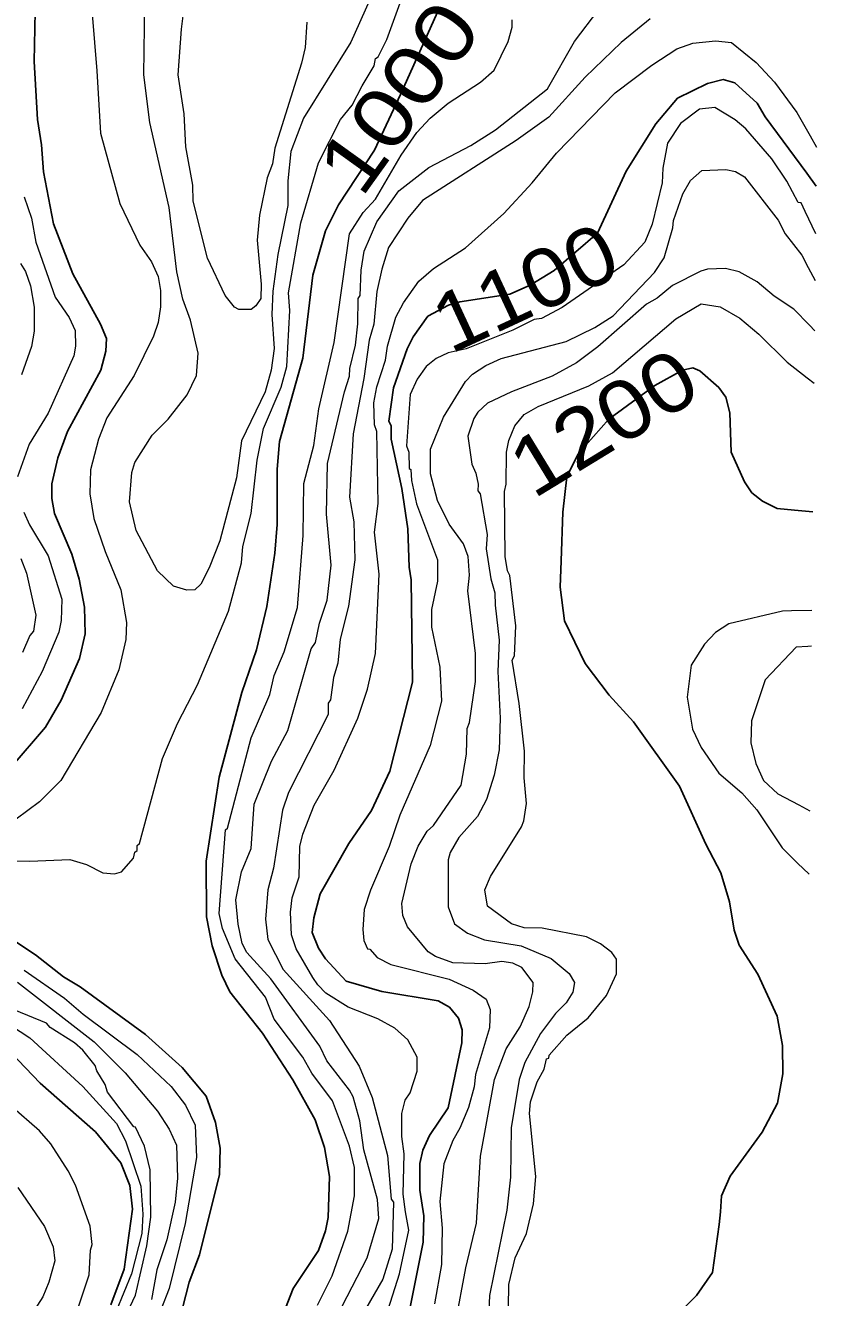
# Model space of a CAD drawing. Extents: x 598.3 to 623.2, y 6902.2 to 6930.1.
# Drawn here: x 621.901 to 622.981, y 6907.601 to 6909.337 of the extents above; entities that cross this region are included whole.
import ezdxf
from ezdxf.enums import TextEntityAlignment as Align

# ---------------------------------------------------------------- set-up
doc = ezdxf.new("R2010")
doc.units = 0
doc.header["$LTSCALE"] = 0.032
doc.layers.add('1', color=7, linetype='Continuous', lineweight=25)
doc.layers.add('2', color=7, linetype='Continuous', lineweight=13)
doc.layers.add('61', color=7, linetype='Continuous')

msp = doc.modelspace()

# ---------------------------------------------------------------- linework, layer by layer
at = {"layer": '1'}
for points in [[(621.9146, 6909.3556), (621.913, 6909.2877), (621.9178, 6909.2082), (621.9234, 6909.1736), (621.9259, 6909.137), (621.9398, 6909.0659), (621.9658, 6908.9978), (622.0039, 6908.9291), (622.0117, 6908.9097), (622.0109, 6908.8922), (622.0041, 6908.8665), (621.9585, 6908.7824), (621.9455, 6908.7468), (621.9374, 6908.7112), (621.9374, 6908.6912), (621.9409, 6908.6705), (621.9644, 6908.615), (621.9746, 6908.5811), (621.9818, 6908.5428), (621.9826, 6908.5066), (621.9749, 6908.4726), (621.9501, 6908.416), (621.9286, 6908.3793), (621.882, 6908.3245)], [(622.253, 6907.5782), (622.2666, 6907.613), (622.3011, 6907.6651), (622.3107, 6907.6916), (622.3145, 6907.7101), (622.3161, 6907.7657), (622.3092, 6907.8057), (622.2966, 6907.8434), (622.2661, 6907.898), (622.2247, 6907.9613), (622.1803, 6908.0178), (622.1695, 6908.0408), (622.1559, 6908.0808), (622.1485, 6908.1203), (622.1478, 6908.1964), (622.1655, 6908.311), (622.1964, 6908.4263), (622.2167, 6908.4845), (622.2306, 6908.5438), (622.2416, 6908.6167), (622.2449, 6908.6556), (622.245, 6908.731), (622.2481, 6908.7689), (622.2797, 6908.8825), (622.2934, 6908.9958), (622.3108, 6909.0565), (622.3285, 6909.0917), (622.3776, 6909.1667), (622.4131, 6909.2426), (622.4638, 6909.3548)], [(622.9803, 6909.1174), (622.9674, 6909.135), (622.9108, 6909.2121), (622.8998, 6909.2306), (622.8695, 6909.2582), (622.8533, 6909.2628), (622.8322, 6909.2573), (622.7912, 6909.2375), (622.7615, 6909.2025), (622.7211, 6909.1378), (622.6817, 6909.0531), (622.6226, 6909.0021), (622.5899, 6908.9823), (622.5624, 6908.9699), (622.4941, 6908.9595), (622.4786, 6908.9549), (622.4505, 6908.9398), (622.4303, 6908.9117), (622.4221, 6908.8953), (622.4036, 6908.8423), (622.3972, 6908.7967), (622.4003, 6908.7902), (622.4004, 6908.7721), (622.4149, 6908.7047), (622.4232, 6908.6497), (622.4247, 6908.5973), (622.4278, 6908.5801), (622.4294, 6908.4405), (622.3987, 6908.3191), (622.3735, 6908.2655), (622.3427, 6908.2203), (622.3034, 6908.1518), (622.2948, 6908.119), (622.2927, 6908.099), (622.3011, 6908.0773), (622.3109, 6908.0631), (622.3389, 6908.0326), (622.3877, 6908.0183), (622.4643, 6908.0058), (622.4798, 6907.9969), (622.4923, 6907.9818), (622.4974, 6907.9662), (622.4966, 6907.9484), (622.4781, 6907.8596), (622.4528, 6907.8218), (622.4435, 6907.8017), (622.4393, 6907.7835), (622.4393, 6907.7473), (622.4448, 6907.7123), (622.444, 6907.6761), (622.4263, 6907.5876)], [(622.9758, 6908.6728), (622.9505, 6908.6752), (622.9271, 6908.6774), (622.9069, 6908.6876), (622.8927, 6908.6987), (622.8825, 6908.7139), (622.8642, 6908.7546), (622.8625, 6908.808), (622.8571, 6908.8293), (622.8474, 6908.8426), (622.8217, 6908.8655), (622.8118, 6908.8694), (622.7981, 6908.8663), (622.7601, 6908.8454), (622.6975, 6908.7995), (622.6557, 6908.7523), (622.6399, 6908.7205), (622.6348, 6908.6727), (622.6324, 6908.6059), (622.6311, 6908.5702), (622.637, 6908.5241), (622.6652, 6908.4662), (622.6978, 6908.4226), (622.7309, 6908.3862), (622.7936, 6908.2984), (622.8298, 6908.2194), (622.8503, 6908.1802), (622.8618, 6908.1407), (622.8683, 6908.1019), (622.8754, 6908.0814), (622.9008, 6908.0421), (622.9271, 6907.9847), (622.9345, 6907.9449), (622.9347, 6907.906), (622.9274, 6907.8661), (622.9066, 6907.8263), (622.8627, 6907.7665), (622.8511, 6907.7397), (622.8496, 6907.7177), (622.8479, 6907.7004), (622.8388, 6907.6348), (622.817, 6907.6033), (622.7828, 6907.5692)], [(621.861, 6908.104), (621.9152, 6908.0683), (621.9533, 6908.0384), (621.9759, 6908.0248), (622.065, 6907.9599), (622.115, 6907.9146), (622.1478, 6907.8755), (622.1608, 6907.8396), (622.1672, 6907.8046), (622.1663, 6907.7687), (622.1389, 6907.6589), (622.1247, 6907.6216), (622.1106, 6907.5666)], [(622.018, 6907.5906), (622.0361, 6907.6394), (622.0474, 6907.7214), (622.0438, 6907.7538), (622.0314, 6907.7846), (621.9968, 6907.827), (621.9215, 6907.8932), (621.8715, 6907.9454)]]:
    msp.add_lwpolyline(points, dxfattribs=at)
at = {"layer": '2'}
for points in [[(622.2854, 6909.341), (622.2829, 6909.3065), (622.2781, 6909.2854), (622.2417, 6909.1694), (622.2384, 6909.148), (622.2312, 6909.1289), (622.2208, 6909.0778), (622.2174, 6909.0439), (622.223, 6908.9835), (622.2223, 6908.9641), (622.2157, 6908.9539), (622.2094, 6908.9492), (622.1923, 6908.949), (622.1868, 6908.9522), (622.1738, 6908.9681), (622.1498, 6909.0191), (622.1302, 6909.0969), (622.1299, 6909.1189), (622.1202, 6909.171), (622.1178, 6909.2163), (622.1098, 6909.2694), (622.1144, 6909.3317), (622.1251, 6909.4195)], [(622.1891, 6908.7193), (622.1665, 6908.6335), (622.1521, 6908.5965), (622.1405, 6908.5742), (622.1325, 6908.5663), (622.1214, 6908.5661), (622.1034, 6908.5717), (622.0817, 6908.5923), (622.0523, 6908.6476), (622.0434, 6908.6864), (622.0465, 6908.7268), (622.0506, 6908.7401), (622.0741, 6908.7776), (622.0959, 6908.7992), (622.122, 6908.8326), (622.1348, 6908.8591), (622.1372, 6908.8893), (622.1267, 6908.9343), (622.1159, 6908.9633), (622.1078, 6909.0006), (622.0975, 6909.0884), (622.0709, 6909.2042), (622.0627, 6909.2694), (622.0645, 6909.4009)], [(622.3265, 6907.5759), (622.3677, 6907.6548), (622.3834, 6907.7087), (622.3817, 6907.7347), (622.3632, 6907.8025), (622.3574, 6907.8418), (622.3483, 6907.8745), (622.3436, 6907.8836), (622.3124, 6907.9236), (622.303, 6907.9437), (622.2362, 6908.0356), (622.2035, 6908.0717), (622.1972, 6908.0838), (622.1915, 6908.1101), (622.1883, 6908.1436), (622.1959, 6908.1816), (622.2091, 6908.2133), (622.2134, 6908.2741), (622.2371, 6908.3327), (622.2595, 6908.3745), (622.2912, 6908.4862), (622.2969, 6908.4946), (622.3025, 6908.5209), (622.3129, 6908.5522), (622.3185, 6908.6003), (622.3122, 6908.6698), (622.3136, 6908.7391), (622.3365, 6908.8366), (622.3436, 6908.8582), (622.3438, 6908.8685), (622.3517, 6908.9003), (622.355, 6908.9295), (622.3551, 6908.9639), (622.3582, 6908.9684), (622.3594, 6909.0029), (622.3634, 6909.0288), (622.3808, 6909.0685), (622.4109, 6909.1108), (622.4519, 6909.143), (622.5091, 6909.1728), (622.5427, 6909.1944), (622.6136, 6909.2504), (622.6504, 6909.3148), (622.717, 6909.4024)], [(621.8535, 6908.1973), (621.9075, 6908.1961), (621.9619, 6908.1985), (621.9845, 6908.1919), (622.0067, 6908.1801), (622.0227, 6908.179), (622.0326, 6908.1816), (622.0489, 6908.2003), (622.0506, 6908.2087), (622.0538, 6908.211), (622.0539, 6908.2176), (622.0571, 6908.2203), (622.0884, 6908.3364), (622.1089, 6908.3839), (622.1362, 6908.4368), (622.1786, 6908.5372), (622.1962, 6908.6035), (622.198, 6908.6257), (622.2094, 6908.6707), (622.2175, 6908.7434), (622.2263, 6908.7867), (622.2501, 6908.843), (622.2578, 6908.8712), (622.2619, 6908.9478), (622.2604, 6908.9719), (622.2773, 6909.0674), (622.3013, 6909.1491), (622.3314, 6909.2083), (622.3471, 6909.2277), (622.3606, 6909.2544), (622.3773, 6909.2817), (622.3792, 6909.2918), (622.3824, 6909.2938), (622.3943, 6909.3174), (622.4182, 6909.3831)], [(622.3709, 6909.3708), (622.3455, 6909.3138), (622.2808, 6909.2101), (622.2636, 6909.1645), (622.2595, 6909.1247), (622.2594, 6909.0912), (622.2458, 6909.024), (622.2391, 6908.9739), (622.2376, 6908.9424), (622.2408, 6908.896), (622.2368, 6908.8663), (622.2285, 6908.8367), (622.196, 6908.7698), (622.1891, 6908.7193)], [(621.9923, 6909.352), (621.9988, 6909.2749), (622.0037, 6909.1899), (622.0303, 6909.0936), (622.0576, 6909.0369), (622.0732, 6909.0139), (622.0823, 6908.994), (622.0854, 6908.9751), (622.0854, 6908.9526), (622.0823, 6908.9314), (622.0761, 6908.9127), (622.0496, 6908.8592), (622.0125, 6908.8014), (622.0011, 6908.7719), (621.9899, 6908.7301), (621.9892, 6908.6977), (621.9948, 6908.6637), (622.0101, 6908.6186), (622.0313, 6908.5666), (622.0393, 6908.5218), (622.0385, 6908.4988), (622.0289, 6908.4573), (622.0048, 6908.3991), (621.9496, 6908.3065), (621.9203, 6908.2771), (621.8886, 6908.2537)], [(622.2997, 6907.5901), (622.3197, 6907.6304), (622.3414, 6907.6915), (622.3501, 6907.7393), (622.3501, 6907.7784), (622.3437, 6907.8073), (622.3201, 6907.869), (622.292, 6907.9069), (622.2799, 6907.9287), (622.2408, 6907.9805), (622.2287, 6908.0106), (622.1873, 6908.0628), (622.1703, 6908.1044), (622.1656, 6908.1246), (622.1743, 6908.2391), (622.1771, 6908.2413), (622.2093, 6908.3647), (622.2348, 6908.4237), (622.2408, 6908.4497), (622.2544, 6908.482), (622.2724, 6908.5425), (622.2805, 6908.6408), (622.2812, 6908.7116), (622.295, 6908.7637), (622.3017, 6908.8135), (622.3227, 6908.9039), (622.3437, 6909.0525), (622.3621, 6909.0814), (622.379, 6909.0996), (622.4142, 6909.1597), (622.4355, 6909.1906), (622.4534, 6909.21), (622.4781, 6909.2308), (622.5222, 6909.2593), (622.541, 6909.2758), (622.5598, 6909.3148), (622.5654, 6909.3342), (622.5656, 6909.3445)], [(622.7537, 6909.3456), (622.7142, 6909.3135), (622.665, 6909.2662), (622.6153, 6909.2115), (622.571, 6909.1798), (622.4431, 6909.0976), (622.4232, 6909.0737), (622.3967, 6909.0337), (622.3874, 6909.0042), (622.381, 6908.9737), (622.3767, 6908.9289), (622.3704, 6908.9071), (622.3631, 6908.855), (622.3486, 6908.7792), (622.3437, 6908.6929), (622.3493, 6908.6594), (622.351, 6908.6073), (622.342, 6908.5441), (622.3308, 6908.4991), (622.3274, 6908.4664), (622.3218, 6908.4468), (622.3177, 6908.4163), (622.3146, 6908.4119), (622.3145, 6908.3963), (622.2601, 6908.2898), (622.2523, 6908.266), (622.24, 6908.1865), (622.2319, 6908.1569), (622.2288, 6908.1172), (622.2319, 6908.0895), (622.2532, 6908.0485), (622.3163, 6907.9789), (622.3565, 6907.9163), (622.3745, 6907.8737), (622.3954, 6907.7946), (622.4004, 6907.7348), (622.4035, 6907.7311), (622.4019, 6907.6668), (622.3888, 6907.6257), (622.3652, 6907.585)], [(622.3823, 6907.9812), (622.3415, 6907.9972), (622.3114, 6908.0163), (622.3003, 6908.0275), (622.2936, 6908.0373), (622.2707, 6908.0766), (622.2644, 6908.0957), (622.2628, 6908.1267), (622.2652, 6908.1462), (622.2748, 6908.175), (622.2756, 6908.2161), (622.2797, 6908.2331), (622.2952, 6908.2725), (622.3225, 6908.3205), (622.3548, 6908.3915), (622.368, 6908.4311), (622.3792, 6908.4794), (622.3841, 6908.5877), (622.3777, 6908.6452), (622.3825, 6908.6845), (622.3809, 6908.7826), (622.3777, 6908.7919), (622.3769, 6908.8216), (622.3808, 6908.8436), (622.3924, 6908.8799), (622.3955, 6908.899), (622.4067, 6908.9387), (622.417, 6908.9581), (622.4383, 6908.9877), (622.4583, 6909.0051), (622.5019, 6909.0334), (622.5543, 6909.0802), (622.5927, 6909.1219), (622.6261, 6909.1626), (622.706, 6909.2447), (622.756, 6909.2826), (622.79, 6909.3048), (622.8121, 6909.3124), (622.843, 6909.3157), (622.8648, 6909.3135), (622.8986, 6909.286), (622.9234, 6909.2595), (622.9539, 6909.2179), (622.9719, 6909.1862), (622.9808, 6909.1705)], [(622.9796, 6909.0524), (622.9653, 6909.0829), (622.9597, 6909.0948), (622.9556, 6909.095), (622.9403, 6909.124), (622.92, 6909.1545), (622.8845, 6909.1957), (622.8696, 6909.2081), (622.8421, 6909.2246), (622.8213, 6909.2225), (622.7953, 6909.203), (622.7776, 6909.1762), (622.7711, 6909.1421), (622.7702, 6909.1221), (622.7565, 6909.0655), (622.7466, 6909.0411), (622.7178, 6909.0098), (622.6336, 6908.952), (622.6057, 6908.9368), (622.5953, 6908.9353), (622.5664, 6908.9209), (622.5026, 6908.8955), (622.4783, 6908.8899), (622.4616, 6908.8824), (622.4483, 6908.8713), (622.4358, 6908.854), (622.4264, 6908.8329), (622.4214, 6908.7631), (622.4246, 6908.7546), (622.4247, 6908.7322), (622.4271, 6908.7306), (622.4279, 6908.7156), (622.4348, 6908.6837), (622.4634, 6908.6073), (622.4634, 6908.5782), (622.4554, 6908.5396), (622.4553, 6908.5154), (622.4668, 6908.4611), (622.4691, 6908.4146), (622.4535, 6908.3542), (622.4123, 6908.259), (622.3976, 6908.2163), (622.372, 6908.1566), (622.3633, 6908.1303), (622.3616, 6908.1029), (622.3631, 6908.0879), (622.3679, 6908.0766), (622.3711, 6908.0762), (622.3813, 6908.0647), (622.3998, 6908.0554), (622.4795, 6908.035), (622.5123, 6908.0203), (622.5298, 6908.0081), (622.5355, 6907.9937), (622.5346, 6907.9689), (622.5154, 6907.9051), (622.5136, 6907.8883), (622.5057, 6907.8599), (622.4942, 6907.8318), (622.4843, 6907.8151), (622.4723, 6907.783), (622.4668, 6907.7317), (622.47, 6907.6954), (622.4692, 6907.6459), (622.4594, 6907.592)], [(622.4881, 6907.5659), (622.5024, 6907.6411), (622.5169, 6907.7023), (622.5224, 6907.7937), (622.5413, 6907.8985), (622.5572, 6907.9401), (622.5765, 6907.9703), (622.5886, 6907.9977), (622.5938, 6908.0178), (622.5939, 6908.0308), (622.5787, 6908.0509), (622.5665, 6908.057), (622.5513, 6908.0593), (622.5288, 6908.0561), (622.4843, 6908.0577), (622.4607, 6908.0663), (622.451, 6908.0727), (622.4227, 6908.1068), (622.4162, 6908.1221), (622.415, 6908.1386), (622.4278, 6908.1928), (622.4373, 6908.2166), (622.4494, 6908.2371), (622.458, 6908.2449), (622.4958, 6908.3001), (622.5032, 6908.3421), (622.504, 6908.3774), (622.5071, 6908.3856), (622.5152, 6908.4416), (622.5152, 6908.4794), (622.5048, 6908.5652), (622.5072, 6908.5866), (622.5056, 6908.6119), (622.4989, 6908.6291), (622.4795, 6908.6562), (622.4634, 6908.6885), (622.4538, 6908.725), (622.4538, 6908.7583), (622.4718, 6908.8022), (622.5017, 6908.8508), (622.5114, 6908.8607), (622.5296, 6908.8727), (622.5503, 6908.8821), (622.6393, 6908.9055), (622.6783, 6908.9244), (622.7033, 6908.9403), (622.7595, 6908.9997), (622.7728, 6909.0196), (622.7848, 6909.0606), (622.7857, 6909.0706), (622.7984, 6909.107), (622.809, 6909.1251), (622.8243, 6909.1389), (622.8572, 6909.1399), (622.8701, 6909.1376), (622.8827, 6909.1301), (622.9284, 6909.0711), (622.938, 6909.0523)], [(621.8996, 6909.1026), (621.9097, 6909.0736), (621.9155, 6909.041), (621.9419, 6908.9657), (621.9611, 6908.9383), (621.9693, 6908.9206), (621.9697, 6908.8991), (621.9672, 6908.8857), (621.9323, 6908.8078), (621.9063, 6908.7654), (621.8904, 6908.7206)], [(622.938, 6909.0523), (622.9605, 6909.0234), (622.9695, 6909.0065), (622.979, 6908.9887)], [(621.8946, 6909.0118), (621.9016, 6909.0008), (621.9081, 6908.9813), (621.913, 6908.9521), (621.913, 6908.9195), (621.9097, 6908.8987), (621.8961, 6908.8601)], [(622.9783, 6908.9201), (622.971, 6908.9277), (622.9499, 6908.9497), (622.9229, 6908.9671), (622.8998, 6908.9869), (622.875, 6909.0006), (622.8565, 6909.0048), (622.8321, 6909.004), (622.823, 6909.0015), (622.7841, 6908.9817), (622.7634, 6908.9647), (622.7489, 6908.9564), (622.6822, 6908.8982), (622.6534, 6908.8763), (622.62, 6908.858), (622.5647, 6908.8367), (622.532, 6908.8213), (622.5187, 6908.809), (622.513, 6908.8002), (622.5048, 6908.776), (622.5105, 6908.7379), (622.5161, 6908.7258), (622.5192, 6908.7108), (622.5186, 6908.7015), (622.5217, 6908.6976), (622.5314, 6908.6419), (622.5299, 6908.6226), (622.5364, 6908.5814), (622.5419, 6908.5626), (622.5421, 6908.5455), (622.5477, 6908.4979), (622.546, 6908.4551), (622.5492, 6908.3914), (622.5476, 6908.348), (622.541, 6908.3137), (622.5306, 6908.2803), (622.5183, 6908.2574), (622.4928, 6908.2286), (622.4809, 6908.208), (622.4781, 6908.198), (622.4781, 6908.134), (622.4868, 6908.1106), (622.5043, 6908.0979), (622.5276, 6908.089), (622.5779, 6908.0805), (622.6189, 6908.0633), (622.6431, 6908.0431), (622.6503, 6908.0307), (622.6482, 6908.0174), (622.6393, 6908.003), (622.6247, 6907.9883), (622.6042, 6907.9611), (622.5827, 6907.9214), (622.5752, 6907.8985), (622.5639, 6907.8324), (622.563, 6907.7648), (622.5581, 6907.7199), (622.5347, 6907.6033), (622.5315, 6907.5284)], [(622.5598, 6907.5553), (622.5607, 6907.6187), (622.5695, 6907.6551), (622.5849, 6907.688), (622.5947, 6907.7285), (622.5978, 6907.766), (622.589, 6907.8521), (622.5906, 6907.8677), (622.5994, 6907.8949), (622.6092, 6907.9122), (622.6125, 6907.9263), (622.6156, 6907.9276), (622.6158, 6907.9314), (622.6399, 6907.9589), (622.6693, 6907.9826), (622.6941, 6908.0131), (622.7079, 6908.0423), (622.708, 6908.0626), (622.7013, 6908.0716), (622.6861, 6908.0835), (622.6668, 6908.0929), (622.6062, 6908.1046), (622.5819, 6908.1054), (622.5646, 6908.1106), (622.532, 6908.1347), (622.5283, 6908.1572), (622.5357, 6908.1753), (622.5784, 6908.243), (622.5816, 6908.2512), (622.5848, 6908.2749), (622.5817, 6908.3101), (622.5825, 6908.3464), (622.5752, 6908.4112), (622.5655, 6908.4706), (622.5687, 6908.4764), (622.5703, 6908.5172), (622.5622, 6908.586), (622.559, 6908.5925), (622.5558, 6908.6119), (622.5549, 6908.7008), (622.5573, 6908.7109), (622.5577, 6908.7543), (622.5611, 6908.7704), (622.5689, 6908.7904), (622.5819, 6908.8058), (622.601, 6908.8168), (622.6702, 6908.845), (622.7023, 6908.8625), (622.7886, 6908.9365), (622.8233, 6908.9569), (622.8494, 6908.9527), (622.8759, 6908.9371), (622.9019, 6908.9153), (622.9408, 6908.877), (622.9679, 6908.8559), (622.9776, 6908.8484)], [(621.8992, 6908.6723), (621.9068, 6908.6554), (621.9322, 6908.6127), (621.951, 6908.5539), (621.9502, 6908.5247), (621.947, 6908.5086), (621.9242, 6908.4549), (621.897, 6908.4043)], [(621.8951, 6908.6092), (621.9026, 6908.5893), (621.9153, 6908.5318), (621.9122, 6908.5102), (621.9073, 6908.5043), (621.8975, 6908.4808)], [(622.9744, 6908.5382), (622.9468, 6908.5378), (622.9344, 6908.5376), (622.861, 6908.5202), (622.8429, 6908.5083), (622.8277, 6908.4923), (622.8099, 6908.4635), (622.8042, 6908.4202), (622.8114, 6908.3764), (622.8233, 6908.3515), (622.8475, 6908.3164), (622.8789, 6908.2897), (622.8991, 6908.2663), (622.9339, 6908.2142), (622.9549, 6908.1937), (622.9707, 6908.1783)], [(622.9739, 6908.4895), (622.9691, 6908.4892), (622.9531, 6908.4881), (622.9105, 6908.4435), (622.8919, 6908.3877), (622.8909, 6908.3578), (622.898, 6908.3293), (622.9085, 6908.3065), (622.9281, 6908.2883), (622.9565, 6908.2731), (622.9716, 6908.265)], [(621.8996, 6908.0474), (621.9547, 6908.0094), (621.9799, 6907.9876), (622.0536, 6907.9323), (622.1, 6907.8889), (622.1196, 6907.8632), (622.1329, 6907.8359), (622.1349, 6907.792), (622.1193, 6907.7018), (622.0975, 6907.6132), (622.0635, 6907.5258)], [(621.8903, 6908.0309), (621.9952, 6907.9496), (622.0375, 6907.9072), (622.0815, 6907.8551), (622.0974, 6907.8305), (622.1074, 6907.8086), (622.109, 6907.7638), (622.1055, 6907.7308), (622.0943, 6907.6796), (622.0807, 6907.6386), (622.0733, 6907.5981)], [(622.0096, 6907.5151), (622.0516, 6907.6041), (622.0668, 6907.6715), (622.0725, 6907.7104), (622.0717, 6907.7752), (622.0636, 6907.8073), (622.0514, 6907.8331), (622.049, 6907.8337), (622.0132, 6907.8811), (622.0102, 6907.8915), (621.9985, 6907.9102), (621.9963, 6907.9176), (621.9796, 6907.9384), (621.9683, 6907.9484), (621.9351, 6907.9693), (621.93, 6907.975), (621.8869, 6907.993)], [(622.3963, 6907.5844), (622.4117, 6907.633), (622.4246, 6907.6926), (622.4198, 6907.7179), (622.4166, 6907.7419), (622.4182, 6907.7967), (622.415, 6907.8203), (622.415, 6907.8518), (622.4195, 6907.8702), (622.4261, 6907.8802), (622.4359, 6907.9095), (622.4359, 6907.9287), (622.4231, 6907.9522), (622.4054, 6907.9685), (622.3823, 6907.9812)], [(621.8809, 6907.9722), (621.9071, 6907.955), (621.9798, 6907.8889), (622.0257, 6907.8381), (622.038, 6907.8147), (622.0586, 6907.7529), (622.0613, 6907.7147), (622.0602, 6907.6882), (622.046, 6907.6331), (622.0042, 6907.5313)], [(621.9728, 6907.5855), (621.9884, 6907.6316), (621.99, 6907.6653), (621.9923, 6907.6731), (621.9898, 6907.698), (621.9697, 6907.7539), (621.9598, 6907.7737), (621.936, 6907.8103), (621.9205, 6907.8284), (621.882, 6907.8619)], [(621.8909, 6907.751), (621.9275, 6907.6977), (621.939, 6907.6697), (621.9413, 6907.6508), (621.9334, 6907.6219), (621.925, 6907.6017), (621.8858, 6907.5409)]]:
    msp.add_lwpolyline(points, dxfattribs=at)

# ---------------------------------------------------------------- texts
at = {"layer": '61'}
for s, rotation, width, p in [('1000', 54.324, 1.2, (622.4431, 6909.2157)), ('1100', 24.923, 1.1, (622.5998, 6908.9427)), ('1200', 31.39, 1.15, (622.7109, 6908.7608))]:
    msp.add_text(s, height=0.08, rotation=rotation, dxfattribs=dict(at, width=width)).set_placement(p, align=Align.CENTER)

doc.saveas('drawing.dxf')
